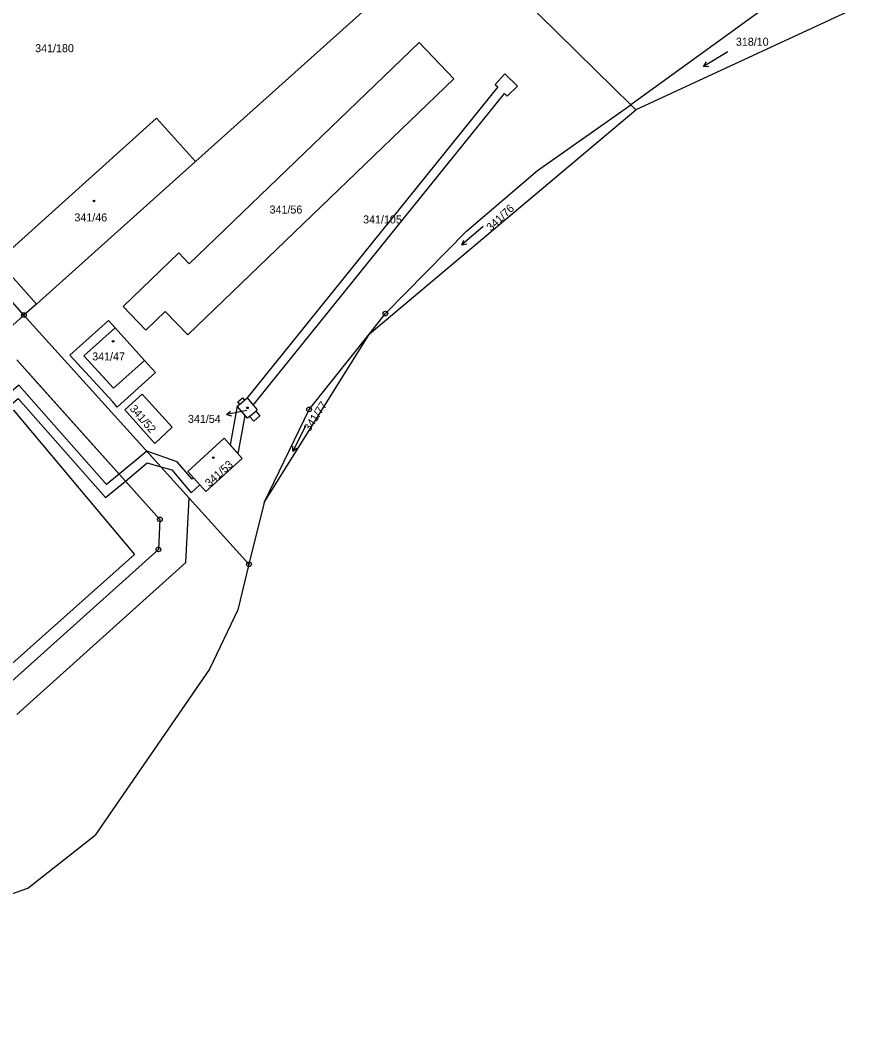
# Model space of a CAD drawing. Extents: x -562167 to -556918, y -1077891 to -1070763.
# Drawn here: x -557672.8 to -557493.2, y -1073143.9 to -1072927.8 of the extents above; entities that cross this region are included whole.
import ezdxf

# ---------------------------------------------------------------- set-up
doc = ezdxf.new("R2010")
doc.units = 0
for name, color, linetype in [('Hranice parcel', 7, 'Continuous'), ('Parcelní čísla', 7, 'Continuous'), ('Pop  PČ popisy', 7, 'Continuous'), ('Vnitřní kresba', 7, 'Continuous'), ('Věcná břemena k části', 7, 'Continuous'), ('Značky bodu BP', 7, 'Continuous'), ('Značky budov', 7, 'Continuous'), ('Značky kultur', 7, 'Continuous')]:
    doc.layers.add(name, color=color, linetype=linetype)

msp = doc.modelspace()

# ---------------------------------------------------------------- linework, layer by layer
at = {"layer": 'Hranice parcel'}
for p, q in [((-557672.04, -1072990.39), (-557749.15, -1072902.02)), ((-557580.84, -1072908.57), (-557635.59, -1072957.74)), ((-557501.93, -1072915.89), (-557543.13, -1072945.71)), ((-557493.25, -1072924.17), (-557542.07, -1072946.75)), ((-557598.62, -1072994.34), (-557542.07, -1072946.75)), ((-557543.13, -1072945.71), (-557542.07, -1072946.75)), ((-557635.59, -1072957.74), (-557669.34, -1072988.05)), ((-557669.34, -1072988.05), (-557672.04, -1072990.39)), ((-557672.04, -1072990.39), (-557677.54, -1072995.35)), ((-557636.9, -1073029.3), (-557672.04, -1072990.39)), ((-557598.62, -1072994.34), (-557595.26, -1072990.07)), ((-557620.97, -1073030.17), (-557598.62, -1072994.34)), ((-557624.23, -1073043.33), (-557636.9, -1073029.3)), ((-557620.97, -1073030.17), (-557624.23, -1073043.33)), ((-557632.59, -1073065.61), (-557656.91, -1073100.85)), ((-557671.2, -1073112.1), (-557656.91, -1073100.85))]:
    msp.add_line(p, q, dxfattribs=at)
for points in [[(-557570.68, -1072918.59), (-557546.76, -1072942.16), (-557543.13, -1072945.71)], [(-557580.75, -1072940.18), (-557588.11, -1072932.45), (-557636.91, -1072979.47), (-557639.11, -1072977.18), (-557650.95, -1072988.58), (-557646.13, -1072993.58), (-557642.03, -1072989.64), (-557637.24, -1072994.61), (-557580.75, -1072940.18)], [(-557595.26, -1072990.07), (-557578.03, -1072972.56), (-557562.94, -1072959.65), (-557543.13, -1072945.71)], [(-557669.34, -1072988.05), (-557677.59, -1072978.86), (-557643.85, -1072948.56), (-557635.59, -1072957.74)], [(-557653.15, -1073008.83), (-557662.26, -1072998.87), (-557654.04, -1072991.55), (-557652.65, -1072993.07), (-557646.41, -1073000.03), (-557644.09, -1073002.58), (-557652.25, -1073009.92), (-557653.15, -1073008.83)], [(-557620.97, -1073030.17), (-557611.46, -1073010.44), (-557598.62, -1072994.34)], [(-557673.57, -1072999.91), (-557643.14, -1073033.81), (-557643.47, -1073040.17), (-557677.52, -1073070.73)], [(-557644.25, -1073017.66), (-557650.58, -1073010.5), (-557646.9, -1073007.17), (-557640.53, -1073014.21), (-557644.25, -1073017.66)], [(-557624.63, -1073007.98), (-557622.46, -1073010.51), (-557622.77, -1073010.77), (-557621.89, -1073011.8), (-557623.18, -1073012.91), (-557624.14, -1073011.94), (-557624.56, -1073012.3), (-557626.72, -1073009.77), (-557626.15, -1073009.29), (-557626.57, -1073008.79), (-557625.62, -1073007.98), (-557625.2, -1073008.47), (-557624.63, -1073007.98)], [(-557705.68, -1073039.04), (-557674.28, -1073010.61), (-557648.57, -1073041.25), (-557674.6, -1073064.5), (-557678.25, -1073067.92), (-557679.24, -1073068.8)], [(-557633.41, -1073027.84), (-557637.24, -1073023.62), (-557629.47, -1073016.56), (-557625.69, -1073020.86), (-557633.41, -1073027.84)], [(-557624.23, -1073043.33), (-557626.61, -1073052.98), (-557632.59, -1073065.61)], [(-557743.42, -1073143.89), (-557721.96, -1073129.96), (-557671.2, -1073112.1)]]:
    msp.add_lwpolyline(points, dxfattribs=at)
at = {"layer": 'Pop  PČ popisy'}
for p, q in [((-557629.03, -1073011.51), (-557628.14, -1073010.83)), ((-557626.08, -1073010.94), (-557629.03, -1073011.51)), ((-557629.03, -1073011.51), (-557627.95, -1073011.81)), ((-557624.69, -1073010.67), (-557626.08, -1073010.94))]:
    msp.add_line(p, q, dxfattribs=at)
at = {"layer": 'Vnitřní kresba'}
for p, q in [((-557659.29, -1072999.05), (-557652.65, -1072993.07)), ((-557659.29, -1072999.05), (-557653.02, -1073005.91)), ((-557653.02, -1073005.91), (-557646.41, -1073000.03)), ((-557626.15, -1073009.29), (-557625.2, -1073008.47)), ((-557624.14, -1073011.94), (-557622.77, -1073010.77))]:
    msp.add_line(p, q, dxfattribs=at)
at = {"layer": 'Věcná břemena k části'}
for points in [[(-557623.31, -1073009.52), (-557569.93, -1072943.32), (-557569.36, -1072943.88), (-557567.18, -1072941.73), (-557569.88, -1072939.14), (-557571.95, -1072941.37), (-557571.37, -1072941.93), (-557624.63, -1073007.98)], [(-557623.31, -1073009.52), (-557569.93, -1072943.32), (-557569.36, -1072943.88), (-557567.18, -1072941.73), (-557569.88, -1072939.14), (-557571.95, -1072941.37), (-557571.37, -1072941.93), (-557624.63, -1073007.98)], [(-557745.31, -1073069.71), (-557707.3, -1073037.22), (-557673.26, -1073008.13), (-557654.71, -1073029.17), (-557650.48, -1073025.64), (-557651.81, -1073024.15), (-557654.49, -1073026.39), (-557673.08, -1073005.31), (-557708.64, -1073035.71), (-557746.65, -1073068.21)], [(-557626.56, -1073019.87), (-557625.05, -1073011.73), (-557626.72, -1073009.77), (-557628.24, -1073017.96)], [(-557626.56, -1073019.87), (-557625.05, -1073011.73), (-557626.72, -1073009.77), (-557628.24, -1073017.96)], [(-557642.92, -1073022.63), (-557645.96, -1073019.27), (-557651.81, -1073024.15), (-557650.48, -1073025.64), (-557645.86, -1073021.79)], [(-557642.92, -1073022.63), (-557640.63, -1073023.29), (-557636.48, -1073028.15), (-557634.65, -1073026.47), (-557636, -1073024.99), (-557636.31, -1073025.27), (-557639.49, -1073021.53), (-557645.96, -1073019.27)], [(-557645.96, -1073019.27), (-557642.92, -1073022.63), (-557640.63, -1073023.29), (-557636.48, -1073028.15), (-557634.65, -1073026.47), (-557636, -1073024.99), (-557636.31, -1073025.27), (-557639.49, -1073021.53)]]:
    msp.add_lwpolyline(points, close=True, dxfattribs=at)
for points in [[(-557673.53, -1073075.21), (-557637.61, -1073042.97), (-557636.9, -1073029.3), (-557672.04, -1072990.39), (-557677.54, -1072995.35)], [(-557673.57, -1072999.91), (-557669.57, -1073004.36), (-557643.14, -1073033.81), (-557643.47, -1073040.17), (-557677.52, -1073070.73)]]:
    msp.add_lwpolyline(points, dxfattribs=at)
at = {"layer": 'Značky bodu BP'}
for centre, radius in [((-557672.04, -1072990.39), 0.5), ((-557672.04, -1072990.39), 0.0303), ((-557595.26, -1072990.07), 0.5), ((-557595.26, -1072990.07), 0.0303), ((-557611.46, -1073010.44), 0.5), ((-557611.46, -1073010.44), 0.0303), ((-557643.14, -1073033.81), 0.5), ((-557643.14, -1073033.81), 0.0303), ((-557643.47, -1073040.17), 0.5), ((-557643.47, -1073040.17), 0.0303), ((-557624.23, -1073043.33), 0.5), ((-557624.23, -1073043.33), 0.0303)]:
    msp.add_circle(centre, radius, dxfattribs=at)
at = {"layer": 'Značky budov'}
for centre in [(-557657.14, -1072966.14), (-557653.08, -1072995.96), (-557624.56, -1073010.09), (-557631.81, -1073020.67)]:
    msp.add_circle(centre, 0.175, dxfattribs=at)
at = {"layer": 'Značky kultur'}
for p, q in [((-557522.52, -1072934.47), (-557527.66, -1072937.56)), ((-557527.66, -1072937.56), (-557527.08, -1072936.62)), ((-557527.66, -1072937.56), (-557526.57, -1072937.48)), ((-557574.48, -1072971.56), (-557579.01, -1072975.49)), ((-557579.01, -1072975.49), (-557578.6, -1072974.47)), ((-557579.01, -1072975.49), (-557577.95, -1072975.23)), ((-557612.2, -1073013.99), (-557614.93, -1073019.33)), ((-557614.93, -1073019.33), (-557614.93, -1073018.24)), ((-557614.93, -1073019.33), (-557614.04, -1073018.69))]:
    msp.add_line(p, q, dxfattribs=at)

# ---------------------------------------------------------------- texts
at = {"layer": 'Parcelní čísla'}
for s, p in [('318/10', (-557520.81, -1072933.17)), ('341/180', (-557669.64, -1072934.54)), ('341/46', (-557661.31, -1072970.49)), ('341/56', (-557619.85, -1072968.82)), ('341/105', (-557599.99, -1072970.92)), ('341/47', (-557657.53, -1073000.02)), ('341/54', (-557637.19, -1073013.29))]:
    msp.add_text(s, height=1.7, dxfattribs=at).set_placement(p)
for s, rotation, p in [('341/76', 43, (-557572.84, -1072972.67)), ('341/52', 311, (-557649.67, -1073010.36)), ('341/77', 57, (-557611.32, -1073015.28)), ('341/53', 42, (-557632.63, -1073027))]:
    msp.add_text(s, height=1.7, rotation=rotation, dxfattribs=at).set_placement(p)

doc.saveas('drawing.dxf')
